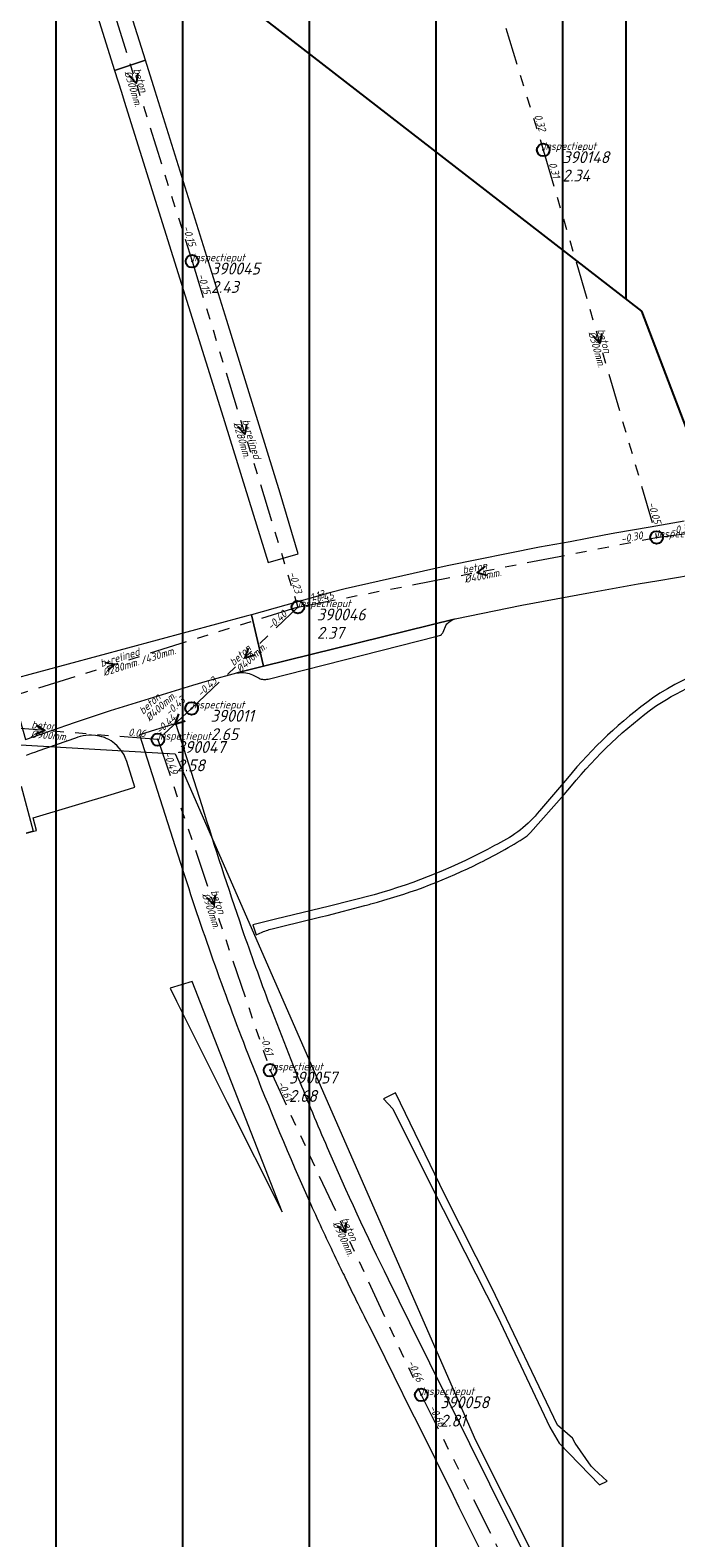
# Model space of a CAD drawing. Extents: x 148869 to 161638, y 453607 to 469810.
# Tile 382 of 656: x 155334 to 155436, y 462415 to 462653. Entities that reach past the tile are written whole.
import ezdxf
from ezdxf.lldxf.tags import DXFTag

# ---------------------------------------------------------------- set-up
doc = ezdxf.new("R2010")
doc.units = 0
doc.header["$PDMODE"] = 32
doc.header["$PDSIZE"] = 2
doc.linetypes.add('RI-GWA', pattern=[18.45, 6, -1.8, 1.75, -1.8, 1.75, -1.8, 1.75, -1.8])
doc.layers.get('0').update_dxf_attribs({"linetype": 'CONTINUOUS'})
doc.layers.get('DEFPOINTS').update_dxf_attribs({"linetype": 'CONTINUOUS'})
for name, color, linetype in [('2022 hatch', 10, 'CONTINUOUS'), ('2024', 160, 'CONTINUOUS'), ('2024 hatch', 160, 'CONTINUOUS')]:
    doc.layers.add(name, color=color, linetype=linetype)
for name, color, linetype, lineweight in [('B-OI-RI-GWA-MATERIAAL-T18', 10, 'CONTINUOUS', 18), ('B-OI-RI-GWA-PUTDEKSELHOOGTE-T25', 10, 'CONTINUOUS', 25), ('B-OI-RI-GWA_BOB-T18', 10, 'CONTINUOUS', 18), ('B-OI-RI-GWA_DIAMETER-HOOGTE-T18', 10, 'CONTINUOUS', 18), ('B-OI-RI-GWA_DIAMETER-T18', 10, 'CONTINUOUS', 18), ('B-OI-RI-GWA_PUTNUMMER-T18', 10, 'CONTINUOUS', 18), ('B-OI-RI-GWA_RIOOLPUT-S', 10, 'CONTINUOUS', 25), ('B-OI-RI-GWA_TRANSPORTLEIDING-G', 10, 'RI-GWA', 18), ('B-OI-RI-PERSLEIDING-G-niet meenemen', 190, 'RI-PERS', 18), ('B-OI-RI-STROOMRICHTING-S', 252, 'CONTINUOUS', 25), ('B-RO-VH-VERHARDING_ASFALT-GV', 251, 'CONTINUOUS', 18), ('B-RO-VH-VERHARDING_FUNDERING_ZAND-GV', 251, 'CONTINUOUS', 18), ('B-RO-VH-VERHARDING_STRAATBAKSTEEN-GV', 251, 'CONTINUOUS', 18)]:
    doc.layers.add(name, color=color, linetype=linetype, lineweight=lineweight)
doc.styles.add('NLCS-ISO-M500-T18_CURSIEF', font='NLCS-ISO.ttf', dxfattribs={"oblique": 15, "height": 0.9})
doc.styles.add('NLCS-ISO-M750-T25_CURSIEF', font='NLCS-ISO.ttf', dxfattribs={"oblique": 15, "height": 1.875})
tags = doc.linetypes.add('RI-PERS', pattern='A,7,-2,["P",Standard,S=1.8,R=0,X=-0.5,Y=-0.9],-2,7,-2,[102,NLCS.SHX,S=1,R=180,X=0,Y=0],-2', length=22).pattern_tags.tags
tags[6] = DXFTag(74, 10)

# ---------------------------------------------------------------- blocks, each defined once
blk = doc.blocks.new('ACMAP_ANN_TEMPLATE_gwa-diam-hoogte')
at = {"color": 0, "linetype": 'ByBlock', "style": 'NLCS-ISO-M500-T18_CURSIEF', "oblique": 15}
blk.add_attdef('gwa-diam-hoogte', (4, -1.3), '', height=1.2, dxfattribs=at)
blk = doc.blocks.new('ACMAP_ANN_TEMPLATE_gwa-diam')
at = {"color": 0, "linetype": 'ByBlock', "style": 'NLCS-ISO-M500-T18_CURSIEF', "oblique": 15}
blk.add_attdef('gwa-diam', (-2.2, -1.3), '', height=1.2, dxfattribs=at)
blk = doc.blocks.new('ACMAP_ANN_TEMPLATE_gwa-materiaal')
at = {"color": 0, "linetype": 'ByBlock', "style": 'NLCS-ISO-M500-T18_CURSIEF', "oblique": 15}
blk.add_attdef('gwa-mat', (-2.2, 0.2), '', height=1.2, dxfattribs=at)
blk = doc.blocks.new('ACMAP_ANN_TEMPLATE_gwa-nap-l')
at = {"color": 0, "linetype": 'ByBlock', "style": 'NLCS-ISO-M500-T18_CURSIEF', "oblique": 15}
blk.add_attdef('gwa-nap-l', (2.3, 0.2), '', height=1.2, dxfattribs=at)
blk = doc.blocks.new('ACMAP_ANN_TEMPLATE_gwa-nap-r')
at = {"color": 0, "linetype": 'ByBlock', "style": 'NLCS-ISO-M500-T18_CURSIEF', "oblique": 15}
blk.add_attdef('gwa-nap-r', (-5.6, 0.2), '', height=1.2, dxfattribs=at)
blk = doc.blocks.new('ACMAP_ANN_TEMPLATE_gwa-puth')
at = {"color": 0, "linetype": 'ByBlock', "style": 'NLCS-ISO-M750-T25_CURSIEF', "oblique": 15}
blk.add_attdef('gwa-puth', (3, -5), '', height=1.88, dxfattribs=at)
blk = doc.blocks.new('ACMAP_ANN_TEMPLATE_gwa-putnr')
at = {"color": 0, "linetype": 'ByBlock', "style": 'NLCS-ISO-M750-T25_CURSIEF', "oblique": 15}
blk.add_attdef('gwa-putnr', (3, -2.1), '', height=1.88, dxfattribs=at)
blk = doc.blocks.new('ACMAP_ANN_TEMPLATE_type knoop')
at = {"layer": 'DEFPOINTS', "style": 'NLCS-ISO-M500-T18_CURSIEF', "oblique": 15}
blk.add_attdef('type_knoop', (0, 0), '', height=1.2, dxfattribs=at)

msp = doc.modelspace()

# ---------------------------------------------------------------- hatches: boundary and pattern name
at = {"layer": '2022 hatch'}
h = msp.add_hatch(dxfattribs=at)
h.set_pattern_fill('ANSI31', color=256, scale=19.992, angle=45)
h.set_pattern_definition([(90, (0, 0), (-19.992, 0), [])])
h.paths.add_polyline_path([(155957.39, 462199.72), (155824.6, 462339.47), (155809.4, 462364.77), (155712.06, 462492.35), (155741.32, 462534.94), (155724.45, 462653.5), (155647.56, 462844.84), (155571.03, 462835.78), (155539.5, 462940.93), (155214.41, 462860.04), (154975.03, 462800.21), (154771.75, 462639.51), (154795.06, 462617.84), (154687.68, 462525.32), (154739.27, 462359.61), (154777.22, 462294.15), (154815.26, 462238.26), (154900.32, 462169.47), (154928.55, 462144.03), (154992.39, 461993.67), (155064.08, 461959.84), (155069.75, 461944.78), (155080.62, 461929.02), (155099.54, 461841.43), (155124.54, 461788.65), (155176.21, 461747.53), (155253.1, 461670.14), (155301.18, 461625.42), (155386.96, 461536.3), (155426.74, 461562.76), (155670.4, 461472.54), (155778.97, 461514.91), (155823.82, 461578.91), (155914.94, 461739.53), (155884.36, 461781.4), (155900.67, 461812.33), (155940.19, 461941.25), (155946.89, 461971.72), (155993.5, 462030.18), (155993.12, 462149.22)])
at = {"layer": '2024 hatch'}
h = msp.add_hatch(dxfattribs=at)
h.set_pattern_fill('ANSI31', color=256, scale=29.988, angle=45)
h.set_pattern_definition([(90, (0, 0), (-29.988, 0), [])])
h.paths.add_polyline_path([(155468.24, 462509.2), (155430.3, 462608.99), (155317.39, 462696.7), (155326.79, 462885.8), (155421.55, 463128.67), (155681.88, 463221.51), (155808.81, 463270.9), (155858.2, 463353.96), (156235.32, 463468.35), (156395.06, 463466.8), (156874.43, 463576.88), (157060.31, 463303.94), (157149.74, 462870.77), (157067.92, 462815.11), (157047.81, 462789.79), (157071.17, 462711.57), (156936.5, 462350.7), (156856.27, 462251.62), (156803.36, 462113.22), (156627.76, 461893.96), (156524.84, 461717.19), (156312.22, 461660.25), (156176.03, 461568.49), (155937.87, 461968.15)])

# ---------------------------------------------------------------- linework, layer by layer
at = {"layer": '2024', "flags": 128}
msp.add_lwpolyline([(155468.24, 462509.2), (155430.3, 462608.99), (155317.39, 462696.7), (155326.79, 462885.8), (155421.55, 463128.67), (155681.88, 463221.51), (155808.81, 463270.9), (155858.2, 463353.96), (156235.32, 463468.35), (156395.06, 463466.8), (156874.43, 463576.88), (157060.31, 463303.94), (157149.74, 462870.77), (157067.92, 462815.11), (157047.81, 462789.79), (157071.17, 462711.57), (156936.5, 462350.7), (156856.27, 462251.62), (156803.36, 462113.22), (156627.76, 461893.96), (156524.84, 461717.19), (156312.22, 461660.25), (156176.03, 461568.49), (155937.87, 461968.15)], close=True, dxfattribs=at)
at = {"layer": 'B-OI-RI-GWA_RIOOLPUT-S', "color": 251}
for p in [(155414.75, 462634.5), (155359.3, 462616.9), (155432.63, 462573.25), (155376, 462562.24), (155359.23, 462546.23), (155353.9, 462541.3), (155371.61, 462489.06), (155395.48, 462437.75)]:
    msp.add_point(p, dxfattribs=at)
at = {"layer": 'B-OI-RI-GWA_TRANSPORTLEIDING-G', "color": 251}
for p, q in [((155397.94, 462689.01), (155414.75, 462634.5)), ((155341.64, 462673.21), (155359.3, 462616.9)), ((155414.75, 462634.5), (155432.63, 462573.25)), ((155359.3, 462616.9), (155376, 462562.24)), ((155432.63, 462573.25), (155490.66, 462581.13)), ((155376, 462562.24), (155432.63, 462573.25)), ((155376, 462562.24), (155318.26, 462544.19)), ((155359.23, 462546.23), (155376, 462562.24)), ((155359.23, 462546.23), (155353.9, 462541.3)), ((155353.9, 462541.3), (155318.26, 462544.19)), ((155353.9, 462541.3), (155371.61, 462489.06)), ((155371.61, 462489.06), (155395.48, 462437.75)), ((155395.48, 462437.75), (155422.19, 462384.39))]:
    msp.add_line(p, q, dxfattribs=at)
at = {"layer": 'B-OI-RI-PERSLEIDING-G-niet meenemen'}
for p, q in [((155319.34, 462541.21), (155356.64, 462539.06)), ((155356.64, 462539.06), (155404.05, 462430.59)), ((155404.05, 462430.59), (155494.23, 462251.5))]:
    msp.add_line(p, q, dxfattribs=at)
at = {"layer": 'B-OI-RI-STROOMRICHTING-S', "color": 251}
for points in [[(155350.73, 462646.64), (155350.46, 462645.06), (155349.35, 462646.21)], [(155423.98, 462605.46), (155423.68, 462603.88), (155422.6, 462605.06)], [(155367.92, 462591.16), (155367.64, 462589.57), (155366.54, 462590.74)], [(155405.58, 462568.73), (155404.32, 462567.74), (155405.86, 462567.31)], [(155368.15, 462555.75), (155367.61, 462554.23), (155369.14, 462554.71)], [(155345.54, 462553.47), (155347.12, 462553.21), (155345.96, 462552.1)], [(155334.7, 462543.58), (155336.08, 462542.74), (155334.58, 462542.14)], [(155357.17, 462545.4), (155356.57, 462543.77), (155358.23, 462544.25)], [(155362.96, 462516.77), (155362.76, 462515.18), (155361.61, 462516.31)], [(155383.58, 462465.01), (155383.54, 462463.41), (155382.27, 462464.41)]]:
    msp.add_lwpolyline(points, dxfattribs=at)
at = {"layer": 'B-RO-VH-VERHARDING_ASFALT-GV', "flags": 128}
for points in [[(155436.99, 462575.82), (155431.62, 462574.88), (155426.04, 462573.91), (155424.36, 462573.62), (155418.98, 462572.58), (155414.16, 462571.71), (155399.58, 462568.77), (155383.45, 462565.16), (155381.2, 462564.53), (155368.68, 462561.03), (155370.6, 462552.89), (155400.68, 462560.35), (155400.7, 462560.36), (155400.82, 462560.39), (155411.34, 462562.53), (155422.18, 462564.57), (155429.72, 462565.93), (155433, 462566.47), (155437.95, 462567.29)], [(155362.13, 462550.72), (155366.37, 462551.84), (155370.6, 462552.89), (155368.68, 462561.03), (155367.83, 462560.79), (155330.39, 462550.72), (155333, 462541.3), (155340.92, 462544.08), (155346.4, 462545.91), (155359.4, 462549.93), (155361.72, 462550.58)], [(155360.88, 462530.86), (155356.74, 462543.87), (155351.03, 462542.06), (155357.85, 462520.6)], [(155412.75, 462526.62), (155418.04, 462532.66), (155419.22, 462534)], [(155418.56, 462535.24), (155414.14, 462530.05)], [(155407.53, 462524.81), (155407.06, 462524.55)], [(155388.03, 462516.8), (155381.01, 462515.01), (155372.45, 462512.91), (155368.87, 462512.05), (155369.42, 462510.44), (155370.37, 462510.87)], [(155372.15, 462511.48), (155373.42, 462511.8), (155379.63, 462513.28), (155380.64, 462513.52), (155386.59, 462515.1)], [(155376.07, 462487.87), (155371.62, 462499.23)], [(155387.2, 462448.74), (155387.21, 462448.73), (155388.35, 462446.44), (155393.96, 462435.1), (155394.76, 462433.5), (155400.5, 462421.91), (155401.42, 462420.04), (155404.83, 462413.16), (155407.24, 462408.31), (155411.45, 462399.82), (155412.85, 462396.99), (155413.82, 462395.02), (155419.19, 462397.67), (155417.85, 462400.4), (155406.32, 462423.67), (155393.69, 462449.13), (155390.3, 462456.01)]]:
    msp.add_lwpolyline(points, dxfattribs=at)
at = {"layer": 'B-RO-VH-VERHARDING_ASFALT-GV'}
for points in [[(155452.41, 462555.64, 0.110944), (155432, 462547.88)], [(155432.63, 462546.7, -0.060431), (155445.7, 462552.89)], [(155361.72, 462550.58, -0.01362), (155362.13, 462550.72)], [(155432, 462547.88, 0.063619), (155418.56, 462535.24)], [(155419.22, 462534, -0.06675), (155432.63, 462546.7)], [(155367.23, 462511.39, -0.00712), (155360.88, 462530.86)], [(155414.14, 462530.05, -0.113516), (155407.53, 462524.81)], [(155411.58, 462525.67, 0.073729), (155412.75, 462526.62)], [(155407.06, 462524.55, -0.056861), (155388.03, 462516.8)], [(155403.76, 462521.37, 0.025066), (155411.58, 462525.67)], [(155357.85, 462520.6, 0.015088), (155368.47, 462490.72)], [(155387.51, 462515.34, 0.048515), (155403.76, 462521.37)], [(155386.59, 462515.1, 0.003309), (155387.51, 462515.34)], [(155371.62, 462499.23, -0.006678), (155367.23, 462511.39)], [(155370.37, 462510.87, -0.035424), (155372.15, 462511.48)], [(155368.47, 462490.72, 0.01201), (155378.04, 462467.85)], [(155380.7, 462476.78, -0.005297), (155376.07, 462487.87)], [(155390.3, 462456.01, -0.012809), (155380.7, 462476.78)], [(155378.04, 462467.85, 0.00448), (155382, 462459.34)], [(155382, 462459.34, 0.001356), (155383.29, 462456.66)], [(155383.29, 462456.66, 0.004204), (155387.2, 462448.74)]]:
    msp.add_lwpolyline(points, format="xyb", dxfattribs=at)
at = {"layer": 'B-RO-VH-VERHARDING_FUNDERING_ZAND-GV', "flags": 128}
msp.add_lwpolyline([(155419.35, 462430.94), (155416.97, 462432.97), (155406.61, 462454.68), (155399.19, 462469.35), (155391.4, 462485.48), (155389.52, 462484.54), (155391.01, 462482.99), (155397.21, 462470.5), (155407.54, 462450.17), (155415.8, 462432.67), (155417.27, 462430.12), (155423.64, 462423.55), (155424.82, 462424.14), (155422.79, 462426.04), (155422.29, 462426.51), (155419.77, 462430.14)], close=True, dxfattribs=at)
at = {"layer": 'B-RO-VH-VERHARDING_STRAATBAKSTEEN-GV', "flags": 128}
for points in [[(155349.39, 462656.83), (155344.36, 462655.64), (155347.07, 462647.03), (155351.94, 462648.68)], [(155376.07, 462570.69), (155373.23, 462580.26), (155364.81, 462607.56), (155353.48, 462643.75), (155351.94, 462648.68), (155347.07, 462647.03), (155348.14, 462643.62), (155348.58, 462642.21), (155363.93, 462593.11), (155371.31, 462569.32)], [(155355.86, 462502.02), (155356.87, 462500), (155364.83, 462483.96), (155373.5, 462466.7), (155359.3, 462503.1)]]:
    msp.add_lwpolyline(points, close=True, dxfattribs=at)
for points in [[(155400.68, 462560.35), (155370.6, 462552.89), (155366.37, 462551.84)], [(155371.3, 462550.87), (155397.99, 462557.68)], [(155398.92, 462558.31), (155399.42, 462559.44)], [(155368.83, 462551.55), (155369.87, 462551.01)], [(155332.31, 462533.94), (155334.23, 462526.86), (155333.11, 462526.5), (155334.76, 462526.96), (155334.2, 462528.96), (155347.08, 462532.81), (155350.29, 462533.78), (155349, 462537.86), (155348.76, 462538.47), (155348.64, 462538.74), (155348.56, 462538.89), (155348.46, 462539.07), (155348.34, 462539.25), (155348.16, 462539.52), (155347.82, 462539.96), (155347.48, 462540.32), (155347.07, 462540.68), (155346.79, 462540.9), (155346.51, 462541.09), (155346.14, 462541.31), (155345.61, 462541.56), (155345.47, 462541.62), (155345.3, 462541.68), (155345.06, 462541.76), (155344.67, 462541.87), (155344.08, 462541.98), (155343.4, 462542.03), (155343.01, 462542.02), (155342.52, 462541.98), (155342.13, 462541.92), (155341.65, 462541.8), (155341.27, 462541.68), (155340.91, 462541.54), (155334.97, 462539.47), (155334.56, 462539.35), (155333.88, 462539.13), (155333.09, 462538.81)]]:
    msp.add_lwpolyline(points, dxfattribs=at)
at = {"layer": 'B-RO-VH-VERHARDING_STRAATBAKSTEEN-GV'}
for points in [[(155399.42, 462559.44, -0.053591), (155399.97, 462559.99)], [(155399.97, 462559.99, -0.082542), (155400.68, 462560.35)], [(155397.99, 462557.68, 0.203242), (155398.68, 462557.93)], [(155398.68, 462557.93, 0.106792), (155398.92, 462558.31)], [(155366.37, 462551.84, -0.077855), (155367.77, 462551.85)], [(155367.77, 462551.85, -0.057114), (155368.83, 462551.55)], [(155369.87, 462551.01, 0.094819), (155370.58, 462550.81)], [(155370.58, 462550.81, 0.060633), (155371.3, 462550.87)]]:
    msp.add_lwpolyline(points, format="xyb", dxfattribs=at)

# ---------------------------------------------------------------- block references
at = {"layer": 'B-OI-RI-GWA-MATERIAAL-T18', "color": 251}
for p, rotation, values in [((155350.47, 462645.06), 287.412521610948, {'gwa-mat': 'beton'}), ((155423.69, 462603.88), 286.2734945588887, {'gwa-mat': 'beton'}), ((155367.65, 462589.57), 286.9892254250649, {'gwa-mat': 'b+relined'}), ((155404.32, 462567.74), 11.00218682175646, {'gwa-mat': 'beton'}), ((155347.13, 462553.22), 17.35967460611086, {'gwa-mat': 'b+relined'}), ((155367.61, 462554.23), 43.67184281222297, {'gwa-mat': 'beton'}), ((155353.32, 462546.55), 42.76737710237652, {'gwa-mat': 'beton'}), ((155336.08, 462542.74), 355.3641049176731, {'gwa-mat': 'beton'}), ((155362.76, 462515.18), 288.7272884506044, {'gwa-mat': 'beton'}), ((155383.55, 462463.41), 294.9483886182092, {'gwa-mat': 'beton'})]:
    msp.add_blockref('ACMAP_ANN_TEMPLATE_gwa-materiaal', p, dxfattribs=dict(at, rotation=rotation)).add_auto_attribs(values)
at = {"layer": 'B-OI-RI-GWA-PUTDEKSELHOOGTE-T25', "color": 251}
for p, values in [((155414.75, 462634.5), {'gwa-puth': '2.34'}), ((155359.3, 462616.9), {'gwa-puth': '2.43'}), ((155376, 462562.24), {'gwa-puth': '2.37'}), ((155359.23, 462546.23), {'gwa-puth': '2.65'}), ((155353.9, 462541.3), {'gwa-puth': '2.58'}), ((155371.61, 462489.06), {'gwa-puth': '2.68'}), ((155395.48, 462437.75), {'gwa-puth': '2.81'})]:
    msp.add_blockref('ACMAP_ANN_TEMPLATE_gwa-puth', p, dxfattribs=at).add_auto_attribs(values)
at = {"layer": 'B-OI-RI-GWA_BOB-T18', "color": 251}
for name, p, rotation, values in [('ACMAP_ANN_TEMPLATE_gwa-nap-r', (155414.75, 462634.5), 287.1389140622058, {'gwa-nap-r': '0.32'}), ('ACMAP_ANN_TEMPLATE_gwa-nap-l', (155414.75, 462634.5), 286.2734945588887, {'gwa-nap-l': '0.31'}), ('ACMAP_ANN_TEMPLATE_gwa-nap-r', (155359.3, 462616.9), 287.412521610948, {'gwa-nap-r': '-0.15'}), ('ACMAP_ANN_TEMPLATE_gwa-nap-l', (155359.3, 462616.9), 286.9892254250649, {'gwa-nap-l': '-0.15'}), ('ACMAP_ANN_TEMPLATE_gwa-nap-r', (155432.63, 462573.25), 286.2734945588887, {'gwa-nap-r': '-0.05'}), ('ACMAP_ANN_TEMPLATE_gwa-nap-r', (155432.63, 462573.25), 11.00218682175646, {'gwa-nap-r': '-0.30'}), ('ACMAP_ANN_TEMPLATE_gwa-nap-l', (155432.63, 462573.25), 7.73299966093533, {'gwa-nap-l': '-0.30'}), ('ACMAP_ANN_TEMPLATE_gwa-nap-r', (155376, 462562.24), 286.9892254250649, {'gwa-nap-r': '-0.23'}), ('ACMAP_ANN_TEMPLATE_gwa-nap-l', (155376, 462562.24), 17.35967460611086, {'gwa-nap-l': '1.13'}), ('ACMAP_ANN_TEMPLATE_gwa-nap-l', (155376, 462562.24), 11.00218682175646, {'gwa-nap-l': '-0.45'}), ('ACMAP_ANN_TEMPLATE_gwa-nap-r', (155376, 462562.24), 43.67184281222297, {'gwa-nap-r': '-0.40'}), ('ACMAP_ANN_TEMPLATE_gwa-nap-l', (155359.23, 462546.23), 43.67184281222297, {'gwa-nap-l': '-0.43'}), ('ACMAP_ANN_TEMPLATE_gwa-nap-l', (155354.16, 462543.24), 42.76737710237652, {'gwa-nap-l': '-0.43'}), ('ACMAP_ANN_TEMPLATE_gwa-nap-r', (155358.47, 462545.74), 42.76737710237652, {'gwa-nap-r': '-0.44'}), ('ACMAP_ANN_TEMPLATE_gwa-nap-l', (155346.88, 462541.88), 355.3641049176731, {'gwa-nap-l': '0.06'}), ('ACMAP_ANN_TEMPLATE_gwa-nap-l', (155353.9, 462541.3), 288.7272884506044, {'gwa-nap-l': '-0.49'}), ('ACMAP_ANN_TEMPLATE_gwa-nap-r', (155371.61, 462489.06), 288.7272884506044, {'gwa-nap-r': '-0.61'}), ('ACMAP_ANN_TEMPLATE_gwa-nap-l', (155371.61, 462489.06), 294.9483886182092, {'gwa-nap-l': '-0.61'}), ('ACMAP_ANN_TEMPLATE_gwa-nap-r', (155395.48, 462437.75), 294.9483886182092, {'gwa-nap-r': '-0.66'}), ('ACMAP_ANN_TEMPLATE_gwa-nap-l', (155395.48, 462437.75), 296.5908155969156, {'gwa-nap-l': '-0.66'})]:
    msp.add_blockref(name, p, dxfattribs=dict(at, rotation=rotation)).add_auto_attribs(values)
at = {"layer": 'B-OI-RI-GWA_DIAMETER-HOOGTE-T18', "color": 251, "rotation": 17.35967460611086}
msp.add_blockref('ACMAP_ANN_TEMPLATE_gwa-diam-hoogte', (155347.13, 462553.22), dxfattribs=at).add_auto_attribs({'gwa-diam-hoogte': '/430mm.'})
at = {"layer": 'B-OI-RI-GWA_DIAMETER-T18', "color": 251}
for p, rotation, values in [((155350.47, 462645.06), 287.412521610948, {'gwa-diam': '%%c300mm.'}), ((155423.69, 462603.88), 286.2734945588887, {'gwa-diam': '%%c300mm.'}), ((155367.65, 462589.57), 286.9892254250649, {'gwa-diam': '%%c280mm.'}), ((155404.32, 462567.74), 11.00218682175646, {'gwa-diam': '%%c400mm.'}), ((155367.61, 462554.23), 43.67184281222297, {'gwa-diam': '%%c400mm.'}), ((155347.13, 462553.22), 17.35967460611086, {'gwa-diam': '%%c280mm.'}), ((155353.32, 462546.55), 42.76737710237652, {'gwa-diam': '%%c400mm.'}), ((155336.08, 462542.74), 355.3641049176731, {'gwa-diam': '%%c900mm.'}), ((155362.76, 462515.18), 288.7272884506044, {'gwa-diam': '%%c900mm.'}), ((155383.55, 462463.41), 294.9483886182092, {'gwa-diam': '%%c900mm.'})]:
    msp.add_blockref('ACMAP_ANN_TEMPLATE_gwa-diam', p, dxfattribs=dict(at, rotation=rotation)).add_auto_attribs(values)
at = {"layer": 'B-OI-RI-GWA_PUTNUMMER-T18', "color": 251}
for p, values in [((155414.75, 462634.5), {'gwa-putnr': '390148'}), ((155359.3, 462616.9), {'gwa-putnr': '390045'}), ((155376, 462562.24), {'gwa-putnr': '390046'}), ((155359.23, 462546.23), {'gwa-putnr': '390011'}), ((155353.9, 462541.3), {'gwa-putnr': '390047'}), ((155371.61, 462489.06), {'gwa-putnr': '390057'}), ((155395.48, 462437.75), {'gwa-putnr': '390058'})]:
    msp.add_blockref('ACMAP_ANN_TEMPLATE_gwa-putnr', p, dxfattribs=at).add_auto_attribs(values)
at = {"layer": 'DEFPOINTS'}
for p in [(155414.75, 462634.5), (155359.3, 462616.9), (155432.63, 462573.25), (155376, 462562.24), (155359.23, 462546.23), (155353.9, 462541.3), (155371.61, 462489.06), (155395.48, 462437.75)]:
    msp.add_blockref('ACMAP_ANN_TEMPLATE_type knoop', p, dxfattribs=at).add_auto_attribs({'type_knoop': 'inspectieput'})

doc.saveas('drawing.dxf')
